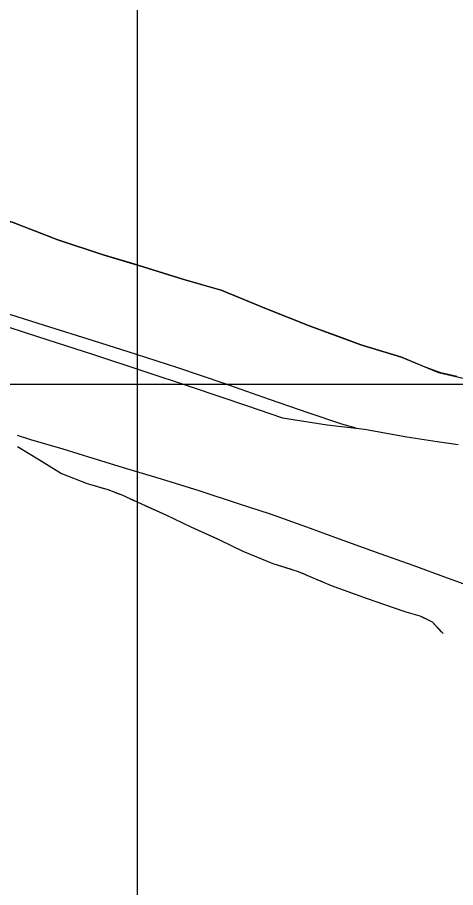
# Model space of a CAD drawing. Extents: x 591954 to 597000, y 198576 to 213500.
# Drawn here: x 595456.4 to 595615.2, y 204317.7 to 204632.8 of the extents above; entities that cross this region are included whole.
import ezdxf

# ---------------------------------------------------------------- set-up
doc = ezdxf.new("R2010")
doc.units = 0
for name, color, linetype in [('Level 10', 7, 'Continuous'), ('Level 11', 7, 'Continuous'), ('Level 19', 7, 'Continuous')]:
    doc.layers.add(name, color=color, linetype=linetype)

msp = doc.modelspace()

# ---------------------------------------------------------------- linework, layer by layer
at = {"layer": 'Level 10'}
for p, q in [((595500, 204500), (595500, 206500)), ((595500, 204500), (595500, 206500)), ((595500, 204000), (595500, 205500)), ((595500, 204000), (595500, 205500)), ((595500, 204000), (595500, 205500)), ((595500, 204000), (595500, 205500)), ((593000, 204500), (595500, 204500)), ((593500, 204500), (595500, 204500)), ((593500, 204500), (595500, 204500)), ((593500, 204500), (595500, 204500)), ((595000, 204500), (597000, 204500)), ((595000, 204500), (597000, 204500)), ((595000, 204500), (596500, 204500)), ((595000, 204500), (597000, 204500)), ((595500, 203500), (595500, 204500)), ((595500, 203000), (595500, 204500))]:
    msp.add_line(p, q, dxfattribs=at)
at = {"layer": 'Level 11'}
for points in [[(595579.15, 204484.03), (595573.97, 204485.46), (595562.15, 204489.45), (595547.75, 204494.46), (595531.3, 204500.26), (595514.53, 204505.86), (595499.55, 204510.74), (595484.07, 204515.62), (595466.27, 204521.21), (595451.43, 204525.9), (595435.2, 204531.26), (595417.18, 204536.73), (595397.88, 204542.34), (595379.44, 204547.78), (595362.44, 204552.91), (595344.31, 204558.02), (595326.4, 204563.13), (595309.92, 204568.05), (595292.84, 204572.74), (595277.73, 204577.01), (595263.39, 204580.93)], [(595579.15, 204484.03), (595573.97, 204485.46), (595562.15, 204489.45), (595547.75, 204494.46), (595531.3, 204500.26), (595514.53, 204505.86), (595499.55, 204510.74), (595484.07, 204515.62), (595466.27, 204521.21), (595451.43, 204525.9), (595435.2, 204531.26), (595417.18, 204536.73), (595397.88, 204542.34), (595379.44, 204547.78), (595362.44, 204552.91), (595344.31, 204558.02), (595326.4, 204563.13), (595309.92, 204568.05), (595292.84, 204572.74), (595277.73, 204577.01), (595263.39, 204580.93)], [(595579.15, 204484.03), (595573.97, 204485.46), (595562.15, 204489.45), (595547.75, 204494.46), (595531.3, 204500.26), (595514.53, 204505.86), (595499.55, 204510.74), (595484.07, 204515.62), (595466.27, 204521.21), (595451.43, 204525.9), (595435.2, 204531.26), (595417.18, 204536.73), (595397.88, 204542.34), (595379.44, 204547.78), (595362.44, 204552.91), (595344.31, 204558.02), (595326.4, 204563.13), (595309.92, 204568.05), (595292.84, 204572.74), (595277.73, 204577.01), (595263.39, 204580.93)], [(595262.58, 204576), (595273.15, 204573.3), (595288.17, 204569.2), (595304.84, 204564.67), (595323.84, 204559.59), (595342.79, 204554.35), (595360.18, 204549.32), (595381.95, 204542.7), (595404.55, 204535.94), (595423.17, 204530.14), (595443.51, 204523.73), (595463.69, 204517.3), (595483.99, 204510.74), (595501.93, 204504.83), (595519.75, 204498.95), (595539.44, 204492.24), (595552.5, 204487.77), (595568.7, 204485.23), (595582.16, 204483.69), (595597.53, 204480.96), (595608.51, 204479.26), (595616.06, 204478.17)], [(595262.58, 204576), (595273.15, 204573.3), (595288.17, 204569.2), (595304.84, 204564.67), (595323.84, 204559.59), (595342.79, 204554.35), (595360.18, 204549.32), (595381.95, 204542.7), (595404.55, 204535.94), (595423.17, 204530.14), (595443.51, 204523.73), (595463.69, 204517.3), (595483.99, 204510.74), (595501.93, 204504.83), (595519.75, 204498.95), (595539.44, 204492.24), (595552.5, 204487.77), (595568.7, 204485.23), (595582.16, 204483.69), (595597.53, 204480.96), (595608.51, 204479.26), (595616.06, 204478.17)], [(595262.58, 204576), (595273.15, 204573.3), (595288.17, 204569.2), (595304.84, 204564.67), (595323.84, 204559.59), (595342.79, 204554.35), (595360.18, 204549.32), (595381.95, 204542.7), (595404.55, 204535.94), (595423.17, 204530.14), (595443.51, 204523.73), (595463.69, 204517.3), (595483.99, 204510.74), (595501.93, 204504.83), (595519.75, 204498.95), (595539.44, 204492.24), (595552.5, 204487.77), (595568.7, 204485.23), (595582.16, 204483.69), (595597.53, 204480.96), (595608.51, 204479.26), (595616.06, 204478.17)], [(595456.36, 204481.49), (595461.22, 204479.88), (595472.9, 204476.55), (595483.79, 204473.21), (595495.93, 204469.43), (595508.49, 204465.7), (595522.23, 204461.48), (595536.36, 204456.81), (595548, 204452.97), (595561.19, 204448.29), (595573.06, 204443.99), (595586.1, 204439.27), (595599.65, 204434.39), (595612.15, 204429.84), (595625.92, 204424.92)], [(595456.36, 204481.49), (595461.22, 204479.88), (595472.9, 204476.55), (595483.79, 204473.21), (595495.93, 204469.43), (595508.49, 204465.7), (595522.23, 204461.48), (595536.36, 204456.81), (595548, 204452.97), (595561.19, 204448.29), (595573.06, 204443.99), (595586.1, 204439.27), (595599.65, 204434.39), (595612.15, 204429.84), (595625.92, 204424.92)], [(595456.36, 204481.49), (595461.22, 204479.88), (595472.9, 204476.55), (595483.79, 204473.21), (595495.93, 204469.43), (595508.49, 204465.7), (595522.23, 204461.48), (595536.36, 204456.81), (595548, 204452.97), (595561.19, 204448.29), (595573.06, 204443.99), (595586.1, 204439.27), (595599.65, 204434.39), (595612.15, 204429.84), (595625.92, 204424.92)]]:
    msp.add_lwpolyline(points, dxfattribs=at)
at = {"layer": 'Level 19'}
for p, q in [((595464.54, 204554.77), (595458.93, 204556.92)), ((595470.14, 204552.63), (595464.54, 204554.77)), ((595540.49, 204529.82), (595534.93, 204532.08)), ((595546.05, 204527.56), (595540.49, 204529.82)), ((595609.8, 204504.04), (595604.21, 204506.19)), ((595615.65, 204502.7), (595609.8, 204504.04))]:
    msp.add_line(p, q, dxfattribs=at)
for points in [[(595269.18, 204615.98), (595285.05, 204612.15), (595303.99, 204605.25), (595319.22, 204600.8), (595331.39, 204596.42), (595348.91, 204590.69), (595362.65, 204588.29), (595374.15, 204585.28), (595386.38, 204581.26), (595400.57, 204576.95), (595418.72, 204570.3), (595434.1, 204564.57), (595454.86, 204558.49), (595471.11, 204552.25), (595487.5, 204546.79), (595502.06, 204542.53), (595516.79, 204537.94), (595530.25, 204533.98), (595547.33, 204527.04), (595562.44, 204521.01), (595580.88, 204514.24), (595595.6, 204509.72), (595609.04, 204504.22), (595621.06, 204501.46)], [(595269.18, 204615.98), (595285.05, 204612.15), (595303.99, 204605.25), (595319.22, 204600.8), (595331.39, 204596.42), (595348.91, 204590.69), (595362.65, 204588.29), (595374.15, 204585.28), (595386.38, 204581.26), (595400.57, 204576.95), (595418.72, 204570.3), (595434.1, 204564.57), (595454.86, 204558.49), (595471.11, 204552.25), (595487.5, 204546.79), (595502.06, 204542.53), (595516.79, 204537.94), (595530.25, 204533.98), (595547.33, 204527.04), (595562.44, 204521.01), (595580.88, 204514.24), (595595.6, 204509.72), (595609.04, 204504.22), (595621.06, 204501.46)], [(595269.18, 204615.98), (595285.05, 204612.15), (595303.99, 204605.25), (595319.22, 204600.8), (595331.39, 204596.42), (595348.91, 204590.69), (595362.65, 204588.29), (595374.15, 204585.28), (595386.38, 204581.26), (595400.57, 204576.95), (595418.72, 204570.3), (595434.1, 204564.57), (595454.86, 204558.49), (595471.11, 204552.25), (595487.5, 204546.79), (595502.06, 204542.53), (595516.79, 204537.94), (595530.25, 204533.98), (595547.33, 204527.04), (595562.44, 204521.01), (595580.88, 204514.24), (595595.6, 204509.72), (595609.04, 204504.22), (595621.06, 204501.46)], [(595458.93, 204556.92), (595454.86, 204558.49), (595453.29, 204558.95)], [(595497.75, 204543.79), (595487.5, 204546.79), (595471.11, 204552.25), (595470.14, 204552.63)], [(595529.34, 204534.25), (595516.79, 204537.94), (595502.06, 204542.53), (595497.75, 204543.79)], [(595534.93, 204532.08), (595530.25, 204533.98), (595529.34, 204534.25)], [(595573.09, 204517.1), (595562.44, 204521.01), (595547.33, 204527.04), (595546.05, 204527.56)], [(595604.21, 204506.19), (595595.6, 204509.72), (595580.88, 204514.24), (595573.09, 204517.1)], [(595456.53, 204477.45), (595464.48, 204472.63), (595472.4, 204467.58), (595481.7, 204464.01), (595489.24, 204461.84), (595494.23, 204459.87), (595501.43, 204456.59), (595510.24, 204452.68), (595519.29, 204448.34), (595529.61, 204443.62), (595538.09, 204439.49), (595549, 204435.01), (595558.19, 204432.17), (595570.08, 204427.08), (595583.12, 204422.41), (595592.59, 204419.07), (595597.15, 204417.48), (595602.28, 204416.12), (595606.71, 204413.96), (595610.01, 204410.24)], [(595456.53, 204477.45), (595464.48, 204472.63), (595472.4, 204467.58), (595481.7, 204464.01), (595482.04, 204463.91)], [(595456.53, 204477.45), (595464.48, 204472.63), (595472.4, 204467.58), (595481.7, 204464.01), (595489.24, 204461.84), (595494.23, 204459.87), (595501.43, 204456.59), (595510.24, 204452.68), (595519.29, 204448.34), (595529.61, 204443.62), (595538.09, 204439.49), (595549, 204435.01), (595558.19, 204432.17), (595570.08, 204427.08), (595583.12, 204422.41), (595592.59, 204419.07), (595597.15, 204417.48), (595602.28, 204416.12), (595606.71, 204413.96), (595610.01, 204410.24)], [(595456.53, 204477.45), (595464.48, 204472.63), (595472.4, 204467.58), (595481.7, 204464.01), (595482.04, 204463.91)], [(595456.53, 204477.45), (595464.48, 204472.63), (595472.4, 204467.58), (595481.7, 204464.01), (595489.24, 204461.84), (595494.23, 204459.87), (595501.43, 204456.59), (595510.24, 204452.68), (595519.29, 204448.34), (595529.61, 204443.62), (595538.09, 204439.49), (595549, 204435.01), (595558.19, 204432.17), (595570.08, 204427.08), (595583.12, 204422.41), (595592.59, 204419.07), (595597.15, 204417.48), (595602.28, 204416.12), (595606.71, 204413.96), (595610.01, 204410.24)], [(595456.53, 204477.45), (595464.48, 204472.63), (595472.4, 204467.58), (595481.7, 204464.01), (595482.04, 204463.91)], [(595485.88, 204462.81), (595487.8, 204462.25)], [(595485.88, 204462.81), (595487.8, 204462.25)], [(595485.88, 204462.81), (595487.8, 204462.25)], [(595491.57, 204460.92), (595493.43, 204460.18)], [(595491.57, 204460.92), (595493.43, 204460.18)], [(595491.57, 204460.92), (595493.43, 204460.18)], [(595497.09, 204458.57), (595498.91, 204457.74)], [(595497.09, 204458.57), (595498.91, 204457.74)], [(595497.09, 204458.57), (595498.91, 204457.74)], [(595502.55, 204456.09), (595510.24, 204452.68), (595519.29, 204448.34), (595528.89, 204443.95)], [(595502.55, 204456.09), (595510.24, 204452.68), (595519.29, 204448.34), (595528.89, 204443.95)], [(595502.55, 204456.09), (595510.24, 204452.68), (595519.29, 204448.34), (595528.89, 204443.95)], [(595528.89, 204443.95), (595529.61, 204443.62), (595538.09, 204439.49), (595549, 204435.01), (595555.67, 204432.95)], [(595528.89, 204443.95), (595529.61, 204443.62), (595538.09, 204439.49), (595549, 204435.01), (595555.67, 204432.95)], [(595528.89, 204443.95), (595529.61, 204443.62), (595538.09, 204439.49), (595549, 204435.01), (595555.67, 204432.95)], [(595559.44, 204431.63), (595561.28, 204430.85)], [(595559.44, 204431.63), (595561.28, 204430.85)], [(595559.44, 204431.63), (595561.28, 204430.85)], [(595564.95, 204429.27), (595566.79, 204428.48)], [(595564.95, 204429.27), (595566.79, 204428.48)], [(595564.95, 204429.27), (595566.79, 204428.48)], [(595570.48, 204426.93), (595572.36, 204426.26)], [(595570.48, 204426.93), (595572.36, 204426.26)], [(595570.48, 204426.93), (595572.36, 204426.26)], [(595576.13, 204424.91), (595583.12, 204422.41), (595592.59, 204419.07), (595597.15, 204417.48), (595602.28, 204416.12), (595603.54, 204415.51)], [(595576.13, 204424.91), (595583.12, 204422.41), (595592.59, 204419.07), (595597.15, 204417.48), (595602.28, 204416.12), (595603.54, 204415.51)], [(595576.13, 204424.91), (595583.12, 204422.41), (595592.59, 204419.07), (595597.15, 204417.48), (595602.28, 204416.12), (595603.54, 204415.51)], [(595603.54, 204415.51), (595606.71, 204413.96), (595610.65, 204409.69)], [(595603.54, 204415.51), (595606.71, 204413.96), (595610.01, 204410.24)], [(595603.54, 204415.51), (595606.71, 204413.96), (595610.01, 204410.24)]]:
    msp.add_lwpolyline(points, dxfattribs=at)

doc.saveas('drawing.dxf')
